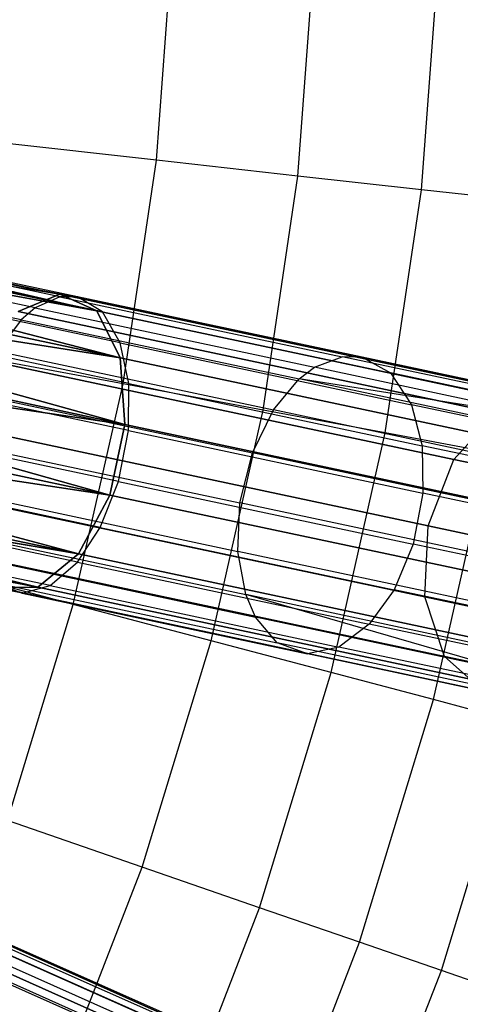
# Model space of a CAD drawing. Extents: x 0.3 to 7.1, y -3.38 to 3.38.
# Tile 266 of 394: x 5.62 to 5.91, y -0.78 to -0.13. Entities that reach past the tile are written whole.
import ezdxf

# ---------------------------------------------------------------- set-up
doc = ezdxf.new("R2010")
doc.units = 0
doc.header["$LTSCALE"] = 2.54
doc.layers.get('0').update_dxf_attribs({"linetype": 'CONTINUOUS'})

# ---------------------------------------------------------------- blocks, each defined once
blk = doc.blocks.new('SINGLES_B_BB_STL')
at = {"color": 0}
for p, q in [((5.70748, -0.22392, 4.59346), (5.71853, -0.07478, 4.59346)), ((5.70748, -0.22392, 4.59346), (5.71853, -0.07478, 4.59346)), ((5.80112, -0.23434, 4.42306), (5.81268, -0.07826, 4.42306)), ((5.80112, -0.23434, 4.42306), (5.81268, -0.07826, 4.42306)), ((5.88288, -0.24345, 4.24657), (5.89488, -0.0813, 4.24657)), ((5.88288, -0.24345, 4.24657), (5.89488, -0.0813, 4.24657)), ((5.70748, -0.22392, 4.59346), (5.60241, -0.21222, 4.75698)), ((5.70748, -0.22392, 4.59346), (5.60241, -0.21222, 4.75698)), ((5.68545, -0.37184, 4.59346), (5.70748, -0.22392, 4.59346)), ((5.68545, -0.37184, 4.59346), (5.70748, -0.22392, 4.59346)), ((5.80112, -0.23434, 4.42306), (5.70748, -0.22392, 4.59346)), ((5.80112, -0.23434, 4.42306), (5.70748, -0.22392, 4.59346)), ((5.77806, -0.38915, 4.42306), (5.80112, -0.23434, 4.42306)), ((5.77806, -0.38915, 4.42306), (5.80112, -0.23434, 4.42306)), ((5.88288, -0.24345, 4.24657), (5.80112, -0.23434, 4.42306)), ((5.88288, -0.24345, 4.24657), (5.80112, -0.23434, 4.42306)), ((5.29136, -0.23755, 14.32245), (5.64375, -0.31245, 14.52447)), ((5.29136, -0.23755, 14.32245), (5.64375, -0.31245, 14.52447)), ((5.29136, -0.23755, 13.93882), (5.64375, -0.31245, 13.7368)), ((5.29136, -0.23755, 13.93882), (5.64375, -0.31245, 13.7368)), ((5.29136, -0.23755, 13.93882), (5.66808, -0.32353, 13.7765)), ((5.29136, -0.23755, 13.93882), (5.66808, -0.32353, 13.7765)), ((5.29654, -0.23791, 14.31155), (5.66808, -0.32353, 14.48477)), ((5.29654, -0.23791, 14.31155), (5.66808, -0.32353, 14.48477)), ((5.29654, -0.23791, 14.31155), (5.64375, -0.31245, 14.52447)), ((5.29654, -0.23791, 14.31155), (5.64375, -0.31245, 14.52447)), ((5.29654, -0.23791, 13.94972), (5.66808, -0.32353, 13.7765)), ((5.29654, -0.23791, 13.94972), (5.66808, -0.32353, 13.7765)), ((5.30141, -0.23969, 14.30065), (5.66808, -0.32353, 14.48477)), ((5.30141, -0.23969, 14.30065), (5.66808, -0.32353, 14.48477)), ((5.30141, -0.23969, 13.96062), (5.66808, -0.32353, 13.7765)), ((5.30141, -0.23969, 13.96062), (5.66808, -0.32353, 13.7765)), ((5.64375, -0.31245, 14.52447), (5.2804, -0.24112, 14.34362)), ((5.64375, -0.31245, 14.52447), (5.2804, -0.24112, 14.34362)), ((5.2804, -0.24112, 13.91764), (5.64375, -0.31245, 13.7368)), ((5.2804, -0.24112, 13.91764), (5.64375, -0.31245, 13.7368)), ((5.66808, -0.32353, 14.48477), (5.30998, -0.24741, 14.27947)), ((5.66808, -0.32353, 14.48477), (5.30998, -0.24741, 14.27947)), ((5.30998, -0.24741, 13.9818), (5.66808, -0.32353, 13.7765)), ((5.30998, -0.24741, 13.9818), (5.66808, -0.32353, 13.7765)), ((5.85892, -0.40426, 4.24657), (5.88288, -0.24345, 4.24657)), ((5.85892, -0.40426, 4.24657), (5.88288, -0.24345, 4.24657)), ((5.95236, -0.25118, 4.06484), (5.88288, -0.24345, 4.24657)), ((5.95236, -0.25118, 4.06484), (5.88288, -0.24345, 4.24657)), ((5.26917, -0.25019, 13.89833), (5.64375, -0.31245, 13.7368)), ((5.26917, -0.25019, 13.89833), (5.64375, -0.31245, 13.7368)), ((5.66808, -0.32353, 14.48477), (5.31655, -0.26026, 14.26016)), ((5.66808, -0.32353, 14.48477), (5.31655, -0.26026, 14.26016)), ((5.6836, -0.35462, 14.45186), (5.31655, -0.26026, 14.26016)), ((5.6836, -0.35462, 14.45186), (5.31655, -0.26026, 14.26016)), ((5.31655, -0.26026, 14.0011), (5.66808, -0.32353, 13.7765)), ((5.31655, -0.26026, 14.0011), (5.66808, -0.32353, 13.7765)), ((5.31655, -0.26026, 14.0011), (5.6836, -0.35462, 13.80941)), ((5.31655, -0.26026, 14.0011), (5.6836, -0.35462, 13.80941)), ((5.6436, -0.31415, 41.43278), (5.44697, -0.27235, 41.54523)), ((5.6436, -0.31415, 41.43278), (5.44697, -0.27235, 41.54523)), ((5.6553, -0.31416, 41.45138), (5.45711, -0.27204, 41.56472)), ((5.6553, -0.31416, 41.45138), (5.45711, -0.27204, 41.56472)), ((5.6836, -0.35462, 14.45186), (5.32075, -0.27749, 14.24384)), ((5.6836, -0.35462, 14.45186), (5.32075, -0.27749, 14.24384)), ((5.32075, -0.27749, 14.01743), (5.6836, -0.35462, 13.80941)), ((5.32075, -0.27749, 14.01743), (5.6836, -0.35462, 13.80941)), ((5.62723, -0.32157, 41.40928), (5.43257, -0.28019, 41.52061)), ((5.62723, -0.32157, 41.40928), (5.43257, -0.28019, 41.52061)), ((5.67185, -0.32407, 41.48101), (5.47117, -0.28141, 41.59578)), ((5.67185, -0.32407, 41.48101), (5.47117, -0.28141, 41.59578)), ((5.61803, -0.32947, 41.39734), (5.42437, -0.28831, 41.50809)), ((5.61803, -0.32947, 41.39734), (5.42437, -0.28831, 41.50809)), ((5.6836, -0.35462, 14.45186), (5.32233, -0.29811, 14.23145)), ((5.6836, -0.35462, 14.45186), (5.32233, -0.29811, 14.23145)), ((5.68674, -0.39862, 14.43327), (5.32233, -0.29811, 14.23145)), ((5.68674, -0.39862, 14.43327), (5.32233, -0.29811, 14.23145)), ((5.32233, -0.29811, 14.02982), (5.6836, -0.35462, 13.80941)), ((5.32233, -0.29811, 14.02982), (5.6836, -0.35462, 13.80941)), ((5.32233, -0.29811, 14.02982), (5.68674, -0.39862, 13.82799)), ((5.32233, -0.29811, 14.02982), (5.68674, -0.39862, 13.82799)), ((5.68364, -0.34473, 41.50673), (5.4808, -0.30162, 41.62273)), ((5.68364, -0.34473, 41.50673), (5.4808, -0.30162, 41.62273)), ((5.61616, -0.32394, 14.56186), (5.64375, -0.31245, 14.52447)), ((5.61616, -0.32394, 14.56186), (5.64375, -0.31245, 14.52447)), ((5.64375, -0.31245, 13.7368), (5.61616, -0.32394, 13.69941)), ((5.64375, -0.31245, 13.7368), (5.61616, -0.32394, 13.69941)), ((5.64375, -0.31245, 14.52447), (5.66808, -0.32353, 14.48477)), ((5.96479, -0.38069, 14.77521), (5.64375, -0.31245, 14.52447)), ((5.96479, -0.38069, 14.77521), (5.64375, -0.31245, 14.52447)), ((5.64375, -0.31245, 14.52447), (5.66808, -0.32353, 14.48477)), ((5.66808, -0.32353, 13.7765), (5.64375, -0.31245, 13.7368)), ((5.64375, -0.31245, 13.7368), (5.96479, -0.38069, 13.48606)), ((5.64375, -0.31245, 13.7368), (5.96479, -0.38069, 13.48606)), ((5.66808, -0.32353, 13.7765), (5.64375, -0.31245, 13.7368)), ((5.6436, -0.31415, 41.43278), (5.62723, -0.32157, 41.40928)), ((5.6436, -0.31415, 41.43278), (5.62723, -0.32157, 41.40928)), ((5.6553, -0.31416, 41.45138), (5.6436, -0.31415, 41.43278)), ((5.6436, -0.31415, 41.43278), (5.83033, -0.35384, 41.30392)), ((5.6553, -0.31416, 41.45138), (5.6436, -0.31415, 41.43278)), ((5.6436, -0.31415, 41.43278), (5.83033, -0.35384, 41.30392)), ((5.67185, -0.32407, 41.48101), (5.6553, -0.31416, 41.45138)), ((5.84351, -0.35417, 41.32149), (5.6553, -0.31416, 41.45138)), ((5.67185, -0.32407, 41.48101), (5.6553, -0.31416, 41.45138)), ((5.84351, -0.35417, 41.32149), (5.6553, -0.31416, 41.45138)), ((5.68674, -0.39862, 14.43327), (5.32121, -0.32092, 14.22372)), ((5.68674, -0.39862, 14.43327), (5.32121, -0.32092, 14.22372)), ((5.32121, -0.32092, 14.03755), (5.68674, -0.39862, 13.82799)), ((5.32121, -0.32092, 14.03755), (5.68674, -0.39862, 13.82799)), ((5.9323, -0.39114, 14.80876), (5.61616, -0.32394, 14.56186)), ((5.9323, -0.39114, 14.80876), (5.61616, -0.32394, 14.56186)), ((5.61616, -0.32394, 13.69941), (5.9323, -0.39114, 13.4525)), ((5.61616, -0.32394, 13.69941), (5.9323, -0.39114, 13.4525)), ((5.62723, -0.32157, 41.40928), (5.61803, -0.32947, 41.39734)), ((5.62723, -0.32157, 41.40928), (5.61803, -0.32947, 41.39734)), ((5.62723, -0.32157, 41.40928), (5.81208, -0.36086, 41.28171)), ((5.62723, -0.32157, 41.40928), (5.81208, -0.36086, 41.28171)), ((5.66808, -0.32353, 14.48477), (5.6836, -0.35462, 14.45186)), ((5.99434, -0.39287, 14.73958), (5.66808, -0.32353, 14.48477)), ((5.99434, -0.39287, 14.73958), (5.66808, -0.32353, 14.48477)), ((5.66808, -0.32353, 14.48477), (5.6836, -0.35462, 14.45186)), ((5.6836, -0.35462, 13.80941), (5.66808, -0.32353, 13.7765)), ((5.66808, -0.32353, 13.7765), (5.99434, -0.39287, 13.52169)), ((5.66808, -0.32353, 13.7765), (5.99434, -0.39287, 13.52169)), ((5.6836, -0.35462, 13.80941), (5.66808, -0.32353, 13.7765)), ((5.68364, -0.34473, 41.50673), (5.67185, -0.32407, 41.48101)), ((5.67185, -0.32407, 41.48101), (5.86242, -0.36458, 41.34949)), ((5.68364, -0.34473, 41.50673), (5.67185, -0.32407, 41.48101)), ((5.67185, -0.32407, 41.48101), (5.86242, -0.36458, 41.34949)), ((5.68923, -0.37151, 41.52464), (5.48488, -0.32807, 41.64151)), ((5.68923, -0.37151, 41.52464), (5.48488, -0.32807, 41.64151)), ((5.61803, -0.32947, 41.39734), (5.60241, -0.35026, 41.37954)), ((5.61803, -0.32947, 41.39734), (5.60241, -0.35026, 41.37954)), ((5.61803, -0.32947, 41.39734), (5.80193, -0.36856, 41.27042)), ((5.61803, -0.32947, 41.39734), (5.80193, -0.36856, 41.27042)), ((5.68674, -0.39862, 14.43327), (5.31745, -0.34459, 14.22109)), ((5.68674, -0.39862, 14.43327), (5.31745, -0.34459, 14.22109)), ((5.67679, -0.44543, 14.43327), (5.31745, -0.34459, 14.22109)), ((5.67679, -0.44543, 14.43327), (5.31745, -0.34459, 14.22109)), ((5.31745, -0.34459, 14.04018), (5.68674, -0.39862, 13.82799)), ((5.31745, -0.34459, 14.04018), (5.68674, -0.39862, 13.82799)), ((5.31745, -0.34459, 14.04018), (5.67679, -0.44543, 13.82799)), ((5.31745, -0.34459, 14.04018), (5.67679, -0.44543, 13.82799)), ((5.68923, -0.37151, 41.52464), (5.68364, -0.34473, 41.50673)), ((5.68364, -0.34473, 41.50673), (5.87627, -0.38567, 41.37379)), ((5.68923, -0.37151, 41.52464), (5.68364, -0.34473, 41.50673)), ((5.68364, -0.34473, 41.50673), (5.87627, -0.38567, 41.37379)), ((5.60241, -0.35026, 41.37954), (5.78489, -0.38905, 41.2536)), ((5.60241, -0.35026, 41.37954), (5.78489, -0.38905, 41.2536)), ((5.68545, -0.37184, 4.59346), (5.58153, -0.35241, 4.75698)), ((5.68545, -0.37184, 4.59346), (5.58153, -0.35241, 4.75698)), ((5.90431, -0.42182, 14.83256), (5.59166, -0.35536, 14.58838)), ((5.90431, -0.42182, 14.83256), (5.59166, -0.35536, 14.58838)), ((5.59166, -0.35536, 13.67289), (5.90431, -0.42182, 13.42871)), ((5.59166, -0.35536, 13.67289), (5.90431, -0.42182, 13.42871)), ((5.6836, -0.35462, 14.45186), (5.68674, -0.39862, 14.43327)), ((6.01418, -0.42489, 14.71004), (5.6836, -0.35462, 14.45186)), ((6.01418, -0.42489, 14.71004), (5.6836, -0.35462, 14.45186)), ((5.6836, -0.35462, 14.45186), (5.68674, -0.39862, 14.43327)), ((5.68674, -0.39862, 13.82799), (5.6836, -0.35462, 13.80941)), ((5.6836, -0.35462, 13.80941), (6.01418, -0.42489, 13.55122)), ((5.6836, -0.35462, 13.80941), (6.01418, -0.42489, 13.55122)), ((5.68674, -0.39862, 13.82799), (5.6836, -0.35462, 13.80941)), ((5.81208, -0.36086, 41.28171), (5.83033, -0.35384, 41.30392)), ((5.81208, -0.36086, 41.28171), (5.83033, -0.35384, 41.30392)), ((6.00203, -0.39033, 41.16291), (5.83033, -0.35384, 41.30392)), ((6.00203, -0.39033, 41.16291), (5.83033, -0.35384, 41.30392)), ((5.84351, -0.35417, 41.32149), (5.83033, -0.35384, 41.30392)), ((5.84351, -0.35417, 41.32149), (5.83033, -0.35384, 41.30392)), ((6.01658, -0.39096, 41.17936), (5.84351, -0.35417, 41.32149)), ((5.84351, -0.35417, 41.32149), (5.86242, -0.36458, 41.34949)), ((6.01658, -0.39096, 41.17936), (5.84351, -0.35417, 41.32149)), ((5.84351, -0.35417, 41.32149), (5.86242, -0.36458, 41.34949)), ((5.68895, -0.40278, 41.53476), (5.48375, -0.35916, 41.65211)), ((5.68895, -0.40278, 41.53476), (5.48375, -0.35916, 41.65211)), ((5.80193, -0.36856, 41.27042), (5.81208, -0.36086, 41.28171)), ((5.80193, -0.36856, 41.27042), (5.81208, -0.36086, 41.28171)), ((5.98206, -0.39699, 41.14212), (5.81208, -0.36086, 41.28171)), ((5.98206, -0.39699, 41.14212), (5.81208, -0.36086, 41.28171)), ((6.03766, -0.40183, 41.20558), (5.86242, -0.36458, 41.34949)), ((5.86242, -0.36458, 41.34949), (5.87627, -0.38567, 41.37379)), ((6.03766, -0.40183, 41.20558), (5.86242, -0.36458, 41.34949)), ((5.86242, -0.36458, 41.34949), (5.87627, -0.38567, 41.37379)), ((5.67679, -0.44543, 14.43327), (5.31126, -0.36774, 14.22372)), ((5.67679, -0.44543, 14.43327), (5.31126, -0.36774, 14.22372)), ((5.31126, -0.36774, 14.03755), (5.67679, -0.44543, 13.82799)), ((5.31126, -0.36774, 14.03755), (5.67679, -0.44543, 13.82799)), ((5.78489, -0.38905, 41.2536), (5.80193, -0.36856, 41.27042)), ((5.78489, -0.38905, 41.2536), (5.80193, -0.36856, 41.27042)), ((5.98206, -0.39699, 41.14212), (5.80193, -0.36856, 41.27042)), ((6.12842, -0.43796, 40.97904), (5.80193, -0.36856, 41.27042)), ((5.98206, -0.39699, 41.14212), (5.80193, -0.36856, 41.27042)), ((6.12842, -0.43796, 40.97904), (5.80193, -0.36856, 41.27042)), ((5.65256, -0.51773, 4.59346), (5.68545, -0.37184, 4.59346)), ((5.65256, -0.51773, 4.59346), (5.68545, -0.37184, 4.59346)), ((5.77806, -0.38915, 4.42306), (5.68545, -0.37184, 4.59346)), ((5.77806, -0.38915, 4.42306), (5.68545, -0.37184, 4.59346)), ((5.68895, -0.40278, 41.53476), (5.68923, -0.37151, 41.52464)), ((5.68895, -0.40278, 41.53476), (5.68923, -0.37151, 41.52464)), ((5.68923, -0.37151, 41.52464), (5.88329, -0.41275, 41.39072)), ((5.68923, -0.37151, 41.52464), (5.88329, -0.41275, 41.39072)), ((5.58938, -0.37888, 41.36851), (5.77098, -0.41748, 41.24318)), ((5.58938, -0.37888, 41.36851), (5.77098, -0.41748, 41.24318)), ((5.67679, -0.44543, 14.43327), (5.30301, -0.38903, 14.23145)), ((5.67679, -0.44543, 14.43327), (5.30301, -0.38903, 14.23145)), ((5.65603, -0.48435, 14.45186), (5.30301, -0.38903, 14.23145)), ((5.65603, -0.48435, 14.45186), (5.30301, -0.38903, 14.23145)), ((5.30301, -0.38903, 14.02982), (5.67679, -0.44543, 13.82799)), ((5.30301, -0.38903, 14.02982), (5.67679, -0.44543, 13.82799)), ((5.30301, -0.38903, 14.02982), (5.65603, -0.48435, 13.80941)), ((5.30301, -0.38903, 14.02982), (5.65603, -0.48435, 13.80941)), ((5.74364, -0.54183, 4.42306), (5.77806, -0.38915, 4.42306)), ((5.74364, -0.54183, 4.42306), (5.77806, -0.38915, 4.42306)), ((5.77098, -0.41748, 41.24318), (5.78489, -0.38905, 41.2536)), ((5.77098, -0.41748, 41.24318), (5.78489, -0.38905, 41.2536)), ((5.85892, -0.40426, 4.24657), (5.77806, -0.38915, 4.42306)), ((5.85892, -0.40426, 4.24657), (5.77806, -0.38915, 4.42306)), ((6.10886, -0.45791, 40.96447), (5.78489, -0.38905, 41.2536)), ((6.10886, -0.45791, 40.96447), (5.78489, -0.38905, 41.2536)), ((6.05339, -0.42332, 41.22833), (5.87627, -0.38567, 41.37379)), ((5.87627, -0.38567, 41.37379), (5.88329, -0.41275, 41.39072)), ((6.05339, -0.42332, 41.22833), (5.87627, -0.38567, 41.37379)), ((5.87627, -0.38567, 41.37379), (5.88329, -0.41275, 41.39072)), ((5.68241, -0.43637, 41.53571), (5.47713, -0.39274, 41.6531)), ((5.68241, -0.43637, 41.53571), (5.47713, -0.39274, 41.6531)), ((5.90431, -0.42182, 14.83256), (5.9323, -0.39114, 14.80876)), ((5.90431, -0.42182, 14.83256), (5.9323, -0.39114, 14.80876)), ((5.90431, -0.42182, 13.42871), (5.9323, -0.39114, 13.4525)), ((5.90431, -0.42182, 13.42871), (5.9323, -0.39114, 13.4525)), ((5.57584, -0.39951, 14.59795), (5.88723, -0.4657, 14.84115)), ((5.57584, -0.39951, 14.59795), (5.88723, -0.4657, 14.84115)), ((5.88723, -0.4657, 13.42012), (5.57584, -0.39951, 13.66332)), ((5.88723, -0.4657, 13.42012), (5.57584, -0.39951, 13.66332)), ((5.68674, -0.39862, 14.43327), (5.67679, -0.44543, 14.43327)), ((5.68674, -0.39862, 14.43327), (5.67679, -0.44543, 14.43327)), ((5.67679, -0.44543, 13.82799), (5.68674, -0.39862, 13.82799)), ((5.67679, -0.44543, 13.82799), (5.68674, -0.39862, 13.82799)), ((5.68241, -0.43637, 41.53571), (5.68895, -0.40278, 41.53476)), ((5.68241, -0.43637, 41.53571), (5.68895, -0.40278, 41.53476)), ((6.01976, -0.4694, 14.69337), (5.68674, -0.39862, 14.43327)), ((6.01976, -0.4694, 14.69337), (5.68674, -0.39862, 14.43327)), ((5.68674, -0.39862, 13.82799), (6.01976, -0.4694, 13.5679)), ((5.68674, -0.39862, 13.82799), (6.01976, -0.4694, 13.5679)), ((5.68895, -0.40278, 41.53476), (5.88381, -0.4442, 41.40028)), ((5.68895, -0.40278, 41.53476), (5.88381, -0.4442, 41.40028)), ((5.65603, -0.48435, 14.45186), (5.29317, -0.40722, 14.24384)), ((5.65603, -0.48435, 14.45186), (5.29317, -0.40722, 14.24384)), ((5.29317, -0.40722, 14.01743), (5.65603, -0.48435, 13.80941)), ((5.29317, -0.40722, 14.01743), (5.65603, -0.48435, 13.80941)), ((5.82316, -0.56288, 4.24657), (5.85892, -0.40426, 4.24657)), ((5.82316, -0.56288, 4.24657), (5.85892, -0.40426, 4.24657)), ((5.92765, -0.41711, 4.06484), (5.85892, -0.40426, 4.24657)), ((5.92765, -0.41711, 4.06484), (5.85892, -0.40426, 4.24657)), ((5.58123, -0.41202, 41.36676), (5.7627, -0.4506, 41.24152)), ((5.58123, -0.41202, 41.36676), (5.7627, -0.4506, 41.24152)), ((6.06172, -0.45068, 41.24419), (5.88329, -0.41275, 41.39072)), ((5.88329, -0.41275, 41.39072), (5.88381, -0.4442, 41.40028)), ((6.06172, -0.45068, 41.24419), (5.88329, -0.41275, 41.39072)), ((5.88329, -0.41275, 41.39072), (5.88381, -0.4442, 41.40028)), ((5.65603, -0.48435, 14.45186), (5.28233, -0.42126, 14.26016)), ((5.65603, -0.48435, 14.45186), (5.28233, -0.42126, 14.26016)), ((5.6292, -0.50644, 14.48477), (5.28233, -0.42126, 14.26016)), ((5.6292, -0.50644, 14.48477), (5.28233, -0.42126, 14.26016)), ((5.28233, -0.42126, 14.0011), (5.65603, -0.48435, 13.80941)), ((5.28233, -0.42126, 14.0011), (5.65603, -0.48435, 13.80941)), ((5.28233, -0.42126, 14.0011), (5.6292, -0.50644, 13.7765)), ((5.28233, -0.42126, 14.0011), (5.6292, -0.50644, 13.7765)), ((5.67042, -0.46677, 41.52693), (5.46588, -0.4233, 41.6439)), ((5.67042, -0.46677, 41.52693), (5.46588, -0.4233, 41.6439)), ((5.7627, -0.4506, 41.24152), (5.77098, -0.41748, 41.24318)), ((5.7627, -0.4506, 41.24152), (5.77098, -0.41748, 41.24318)), ((6.09339, -0.48601, 40.95544), (5.77098, -0.41748, 41.24318)), ((6.09339, -0.48601, 40.95544), (5.77098, -0.41748, 41.24318)), ((5.88723, -0.4657, 14.84115), (5.90431, -0.42182, 14.83256)), ((5.88723, -0.4657, 14.84115), (5.90431, -0.42182, 14.83256)), ((5.88723, -0.4657, 13.42012), (5.90431, -0.42182, 13.42871)), ((5.88723, -0.4657, 13.42012), (5.90431, -0.42182, 13.42871)), ((5.89075, -0.58076, 4.06484), (5.92765, -0.41711, 4.06484)), ((5.89075, -0.58076, 4.06484), (5.92765, -0.41711, 4.06484)), ((6.1802, -0.48046, 15.11933), (5.90431, -0.42182, 14.83256)), ((6.1802, -0.48046, 15.11933), (5.90431, -0.42182, 14.83256)), ((5.90431, -0.42182, 13.42871), (6.1802, -0.48046, 13.14194)), ((5.90431, -0.42182, 13.42871), (6.1802, -0.48046, 13.14194)), ((5.6292, -0.50644, 14.48477), (5.26014, -0.43389, 14.30065)), ((5.6292, -0.50644, 14.48477), (5.26014, -0.43389, 14.30065)), ((5.26014, -0.43389, 13.96062), (5.6292, -0.50644, 13.7765)), ((5.26014, -0.43389, 13.96062), (5.6292, -0.50644, 13.7765)), ((5.6292, -0.50644, 14.48477), (5.2711, -0.43032, 14.27947)), ((5.6292, -0.50644, 14.48477), (5.2711, -0.43032, 14.27947)), ((5.2711, -0.43032, 13.9818), (5.6292, -0.50644, 13.7765)), ((5.2711, -0.43032, 13.9818), (5.6292, -0.50644, 13.7765)), ((5.67042, -0.46677, 41.52693), (5.68241, -0.43637, 41.53571)), ((5.67042, -0.46677, 41.52693), (5.68241, -0.43637, 41.53571)), ((5.68241, -0.43637, 41.53571), (5.87734, -0.47781, 41.40117)), ((5.68241, -0.43637, 41.53571), (5.87734, -0.47781, 41.40117)), ((5.65529, -0.48978, 41.51067), (5.45212, -0.4466, 41.62686)), ((5.65529, -0.48978, 41.51067), (5.45212, -0.4466, 41.62686)), ((5.88498, -0.51273, 14.83256), (5.57233, -0.44627, 14.58838)), ((5.88498, -0.51273, 14.83256), (5.57233, -0.44627, 14.58838)), ((5.57233, -0.44627, 13.67289), (5.88498, -0.51273, 13.42871)), ((5.57233, -0.44627, 13.67289), (5.88498, -0.51273, 13.42871)), ((5.57926, -0.44395, 41.3744), (5.76133, -0.48265, 41.24875)), ((5.57926, -0.44395, 41.3744), (5.76133, -0.48265, 41.24875)), ((5.67679, -0.44543, 14.43327), (5.65603, -0.48435, 14.45186)), ((5.67679, -0.44543, 14.43327), (5.65603, -0.48435, 14.45186)), ((5.65603, -0.48435, 13.80941), (5.67679, -0.44543, 13.82799)), ((5.65603, -0.48435, 13.80941), (5.67679, -0.44543, 13.82799)), ((6.00981, -0.51622, 14.69337), (5.67679, -0.44543, 14.43327)), ((6.00981, -0.51622, 14.69337), (5.67679, -0.44543, 14.43327)), ((5.67679, -0.44543, 13.82799), (6.00981, -0.51622, 13.5679)), ((5.67679, -0.44543, 13.82799), (6.00981, -0.51622, 13.5679)), ((5.88381, -0.4442, 41.40028), (5.87734, -0.47781, 41.40117)), ((5.88381, -0.4442, 41.40028), (5.87734, -0.47781, 41.40117)), ((6.06299, -0.48228, 41.25313), (5.88381, -0.4442, 41.40028)), ((6.06299, -0.48228, 41.25313), (5.88381, -0.4442, 41.40028)), ((5.76133, -0.48265, 41.24875), (5.7627, -0.4506, 41.24152)), ((5.76133, -0.48265, 41.24875), (5.7627, -0.4506, 41.24152)), ((6.08485, -0.51907, 40.954), (5.7627, -0.4506, 41.24152)), ((6.08485, -0.51907, 40.954), (5.7627, -0.4506, 41.24152)), ((5.61869, -0.51039, 41.45948), (5.41982, -0.46812, 41.57321)), ((5.61869, -0.51039, 41.45948), (5.41982, -0.46812, 41.57321)), ((5.63721, -0.50531, 41.48718), (5.43601, -0.46255, 41.60224)), ((5.63721, -0.50531, 41.48718), (5.43601, -0.46255, 41.60224)), ((5.65529, -0.48978, 41.51067), (5.67042, -0.46677, 41.52693)), ((5.65529, -0.48978, 41.51067), (5.67042, -0.46677, 41.52693)), ((5.67042, -0.46677, 41.52693), (5.86466, -0.50806, 41.39288)), ((5.67042, -0.46677, 41.52693), (5.86466, -0.50806, 41.39288)), ((5.88498, -0.51273, 14.83256), (5.88723, -0.4657, 14.84115)), ((5.88498, -0.51273, 14.83256), (5.88723, -0.4657, 14.84115)), ((5.88498, -0.51273, 13.42871), (5.88723, -0.4657, 13.42012)), ((5.88498, -0.51273, 13.42871), (5.88723, -0.4657, 13.42012)), ((5.88723, -0.4657, 14.84115), (6.16202, -0.52411, 15.12676)), ((5.88723, -0.4657, 14.84115), (6.16202, -0.52411, 15.12676)), ((6.16202, -0.52411, 13.13451), (5.88723, -0.4657, 13.42012)), ((6.16202, -0.52411, 13.13451), (5.88723, -0.4657, 13.42012)), ((5.58324, -0.47232, 41.3903), (5.76658, -0.51129, 41.26377)), ((5.58324, -0.47232, 41.3903), (5.76658, -0.51129, 41.26377)), ((5.87734, -0.47781, 41.40117), (5.86466, -0.50806, 41.39288)), ((5.87734, -0.47781, 41.40117), (5.86466, -0.50806, 41.39288)), ((6.05659, -0.51591, 41.25397), (5.87734, -0.47781, 41.40117)), ((6.05659, -0.51591, 41.25397), (5.87734, -0.47781, 41.40117)), ((5.89807, -0.55214, 14.80876), (5.58194, -0.48494, 14.56186)), ((5.89807, -0.55214, 14.80876), (5.58194, -0.48494, 14.56186)), ((5.58194, -0.48494, 13.69941), (5.89807, -0.55214, 13.4525)), ((5.58194, -0.48494, 13.69941), (5.89807, -0.55214, 13.4525)), ((5.58858, -0.48695, 41.40373), (5.77299, -0.52614, 41.27646)), ((5.58858, -0.48695, 41.40373), (5.77299, -0.52614, 41.27646)), ((5.65603, -0.48435, 14.45186), (5.6292, -0.50644, 14.48477)), ((5.65603, -0.48435, 14.45186), (5.6292, -0.50644, 14.48477)), ((5.6292, -0.50644, 13.7765), (5.65603, -0.48435, 13.80941)), ((5.6292, -0.50644, 13.7765), (5.65603, -0.48435, 13.80941)), ((5.98661, -0.55461, 14.71004), (5.65603, -0.48435, 14.45186)), ((5.98661, -0.55461, 14.71004), (5.65603, -0.48435, 14.45186)), ((5.65603, -0.48435, 13.80941), (5.98661, -0.55461, 13.55122)), ((5.65603, -0.48435, 13.80941), (5.98661, -0.55461, 13.55122)), ((6.08457, -0.55136, 40.96026), (5.76133, -0.48265, 41.24875)), ((5.76658, -0.51129, 41.26377), (5.76133, -0.48265, 41.24875)), ((6.08457, -0.55136, 40.96026), (5.76133, -0.48265, 41.24875)), ((5.76658, -0.51129, 41.26377), (5.76133, -0.48265, 41.24875)), ((5.65256, -0.51773, 4.59346), (5.55036, -0.49068, 4.75698)), ((5.65256, -0.51773, 4.59346), (5.55036, -0.49068, 4.75698)), ((5.63721, -0.50531, 41.48718), (5.65529, -0.48978, 41.51067)), ((5.63721, -0.50531, 41.48718), (5.65529, -0.48978, 41.51067)), ((5.65529, -0.48978, 41.51067), (5.84823, -0.53079, 41.37751)), ((5.65529, -0.48978, 41.51067), (5.84823, -0.53079, 41.37751)), ((5.60091, -0.50344, 41.42888), (5.61869, -0.51039, 41.45948)), ((5.60091, -0.50344, 41.42888), (5.61869, -0.51039, 41.45948)), ((5.60091, -0.50344, 41.42888), (5.78733, -0.54306, 41.30023)), ((5.60091, -0.50344, 41.42888), (5.78733, -0.54306, 41.30023)), ((5.6292, -0.50644, 14.48477), (5.60247, -0.50666, 14.52447)), ((5.6292, -0.50644, 14.48477), (5.60247, -0.50666, 14.52447)), ((5.60247, -0.50666, 13.7368), (5.6292, -0.50644, 13.7765)), ((5.60247, -0.50666, 13.7368), (5.6292, -0.50644, 13.7765)), ((5.92351, -0.5749, 14.77521), (5.60247, -0.50666, 14.52447)), ((5.92351, -0.5749, 14.77521), (5.60247, -0.50666, 14.52447)), ((5.60247, -0.50666, 13.7368), (5.92351, -0.5749, 13.48606)), ((5.60247, -0.50666, 13.7368), (5.92351, -0.5749, 13.48606)), ((5.61869, -0.51039, 41.45948), (5.63721, -0.50531, 41.48718)), ((5.61869, -0.51039, 41.45948), (5.63721, -0.50531, 41.48718)), ((5.95546, -0.57579, 14.73958), (5.6292, -0.50644, 14.48477)), ((5.95546, -0.57579, 14.73958), (5.6292, -0.50644, 14.48477)), ((5.6292, -0.50644, 13.7765), (5.95546, -0.57579, 13.52169)), ((5.6292, -0.50644, 13.7765), (5.95546, -0.57579, 13.52169)), ((5.63721, -0.50531, 41.48718), (5.82827, -0.54593, 41.35532)), ((5.63721, -0.50531, 41.48718), (5.82827, -0.54593, 41.35532)), ((5.86466, -0.50806, 41.39288), (5.84823, -0.53079, 41.37751)), ((5.86466, -0.50806, 41.39288), (5.84823, -0.53079, 41.37751)), ((6.04326, -0.54602, 41.24621), (5.86466, -0.50806, 41.39288)), ((6.04326, -0.54602, 41.24621), (5.86466, -0.50806, 41.39288)), ((5.61869, -0.51039, 41.45948), (5.80755, -0.55053, 41.32915)), ((5.61869, -0.51039, 41.45948), (5.80755, -0.55053, 41.32915)), ((6.09207, -0.58047, 40.97328), (5.76658, -0.51129, 41.26377)), ((6.09207, -0.58047, 40.97328), (5.76658, -0.51129, 41.26377)), ((5.94256, -0.56219, 41.13721), (5.76658, -0.51129, 41.26377)), ((5.94256, -0.56219, 41.13721), (5.76658, -0.51129, 41.26377)), ((5.77299, -0.52614, 41.27646), (5.76658, -0.51129, 41.26377)), ((5.77299, -0.52614, 41.27646), (5.76658, -0.51129, 41.26377)), ((5.89807, -0.55214, 14.80876), (5.88498, -0.51273, 14.83256)), ((6.16088, -0.57137, 15.11933), (5.88498, -0.51273, 14.83256)), ((5.89807, -0.55214, 14.80876), (5.88498, -0.51273, 14.83256)), ((6.16088, -0.57137, 15.11933), (5.88498, -0.51273, 14.83256)), ((5.89807, -0.55214, 13.4525), (5.88498, -0.51273, 13.42871)), ((5.88498, -0.51273, 13.42871), (6.16088, -0.57137, 13.14194)), ((5.89807, -0.55214, 13.4525), (5.88498, -0.51273, 13.42871)), ((5.88498, -0.51273, 13.42871), (6.16088, -0.57137, 13.14194)), ((5.60898, -0.66079, 4.59346), (5.65256, -0.51773, 4.59346)), ((5.60898, -0.66079, 4.59346), (5.65256, -0.51773, 4.59346)), ((5.74364, -0.54183, 4.42306), (5.65256, -0.51773, 4.59346)), ((5.74364, -0.54183, 4.42306), (5.65256, -0.51773, 4.59346)), ((5.94256, -0.56219, 41.13721), (5.77299, -0.52614, 41.27646)), ((5.78733, -0.54306, 41.30023), (5.77299, -0.52614, 41.27646)), ((5.94256, -0.56219, 41.13721), (5.77299, -0.52614, 41.27646)), ((5.78733, -0.54306, 41.30023), (5.77299, -0.52614, 41.27646)), ((5.84823, -0.53079, 41.37751), (5.82827, -0.54593, 41.35532)), ((5.84823, -0.53079, 41.37751), (5.82827, -0.54593, 41.35532)), ((6.02564, -0.5685, 41.23182), (5.84823, -0.53079, 41.37751)), ((6.02564, -0.5685, 41.23182), (5.84823, -0.53079, 41.37751)), ((5.69803, -0.69155, 4.42306), (5.74364, -0.54183, 4.42306)), ((5.69803, -0.69155, 4.42306), (5.74364, -0.54183, 4.42306)), ((5.82316, -0.56288, 4.24657), (5.74364, -0.54183, 4.42306)), ((5.82316, -0.56288, 4.24657), (5.74364, -0.54183, 4.42306)), ((5.95874, -0.5795, 41.15946), (5.78733, -0.54306, 41.30023)), ((5.80755, -0.55053, 41.32915), (5.78733, -0.54306, 41.30023)), ((5.95874, -0.5795, 41.15946), (5.78733, -0.54306, 41.30023)), ((5.80755, -0.55053, 41.32915), (5.78733, -0.54306, 41.30023)), ((5.82827, -0.54593, 41.35532), (5.80755, -0.55053, 41.32915)), ((5.82827, -0.54593, 41.35532), (5.80755, -0.55053, 41.32915)), ((6.00396, -0.58327, 41.21104), (5.82827, -0.54593, 41.35532)), ((6.00396, -0.58327, 41.21104), (5.82827, -0.54593, 41.35532)), ((5.98121, -0.58744, 41.18653), (5.80755, -0.55053, 41.32915)), ((5.98121, -0.58744, 41.18653), (5.80755, -0.55053, 41.32915)), ((5.92351, -0.5749, 14.77521), (5.89807, -0.55214, 14.80876)), ((6.17705, -0.61144, 15.09872), (5.89807, -0.55214, 14.80876)), ((5.92351, -0.5749, 14.77521), (5.89807, -0.55214, 14.80876)), ((6.17705, -0.61144, 15.09872), (5.89807, -0.55214, 14.80876)), ((5.92351, -0.5749, 13.48606), (5.89807, -0.55214, 13.4525)), ((5.89807, -0.55214, 13.4525), (6.17705, -0.61144, 13.16255)), ((5.89807, -0.55214, 13.4525), (6.17705, -0.61144, 13.16255)), ((5.92351, -0.5749, 13.48606), (5.89807, -0.55214, 13.4525)), ((5.77579, -0.71841, 4.24657), (5.82316, -0.56288, 4.24657)), ((5.77579, -0.71841, 4.24657), (5.82316, -0.56288, 4.24657)), ((5.89075, -0.58076, 4.06484), (5.82316, -0.56288, 4.24657)), ((5.89075, -0.58076, 4.06484), (5.82316, -0.56288, 4.24657)), ((5.84187, -0.74124, 4.06484), (5.89075, -0.58076, 4.06484)), ((5.84187, -0.74124, 4.06484), (5.89075, -0.58076, 4.06484)), ((5.94609, -0.59541, 3.87872), (5.89075, -0.58076, 4.06484)), ((5.94609, -0.59541, 3.87872), (5.89075, -0.58076, 4.06484)), ((5.89597, -0.75994, 3.87872), (5.94609, -0.59541, 3.87872)), ((5.89597, -0.75994, 3.87872), (5.94609, -0.59541, 3.87872)), ((5.69803, -0.69155, 4.42306), (5.60898, -0.66079, 4.59346)), ((5.69803, -0.69155, 4.42306), (5.60898, -0.66079, 4.59346)), ((5.64149, -0.8375, 4.42306), (5.69803, -0.69155, 4.42306)), ((5.64149, -0.8375, 4.42306), (5.69803, -0.69155, 4.42306)), ((5.77579, -0.71841, 4.24657), (5.69803, -0.69155, 4.42306)), ((5.77579, -0.71841, 4.24657), (5.69803, -0.69155, 4.42306)), ((5.80211, -0.84748, 14.80876), (5.50686, -0.71603, 14.56186)), ((5.80211, -0.84748, 14.80876), (5.50686, -0.71603, 14.56186)), ((5.50686, -0.71603, 13.69941), (5.80211, -0.84748, 13.4525)), ((5.50686, -0.71603, 13.69941), (5.80211, -0.84748, 13.4525)), ((5.51818, -0.716, 41.40928), (5.69082, -0.79287, 41.28171)), ((5.51818, -0.716, 41.40928), (5.69082, -0.79287, 41.28171)), ((5.53573, -0.71215, 41.43278), (5.71013, -0.78979, 41.30392)), ((5.53573, -0.71215, 41.43278), (5.71013, -0.78979, 41.30392)), ((5.83607, -0.84402, 14.77521), (5.53623, -0.71052, 14.52447)), ((5.83607, -0.84402, 14.77521), (5.53623, -0.71052, 14.52447)), ((5.53623, -0.71052, 13.7368), (5.83607, -0.84402, 13.48606)), ((5.53623, -0.71052, 13.7368), (5.83607, -0.84402, 13.48606)), ((5.72296, -0.79286, 41.32149), (5.54717, -0.7146, 41.45138)), ((5.72296, -0.79286, 41.32149), (5.54717, -0.7146, 41.45138)), ((5.50754, -0.72182, 41.39734), (5.67929, -0.79829, 41.27042)), ((5.50754, -0.72182, 41.39734), (5.67929, -0.79829, 41.27042)), ((5.71705, -0.87003, 4.24657), (5.77579, -0.71841, 4.24657)), ((5.71705, -0.87003, 4.24657), (5.77579, -0.71841, 4.24657)), ((5.84187, -0.74124, 4.06484), (5.77579, -0.71841, 4.24657)), ((5.84187, -0.74124, 4.06484), (5.77579, -0.71841, 4.24657)), ((5.86244, -0.86208, 14.73958), (5.55773, -0.72641, 14.48477)), ((5.86244, -0.86208, 14.73958), (5.55773, -0.72641, 14.48477)), ((5.55773, -0.72641, 13.7765), (5.86244, -0.86208, 13.52169)), ((5.55773, -0.72641, 13.7765), (5.86244, -0.86208, 13.52169)), ((5.5613, -0.72773, 41.48101), (5.73929, -0.80697, 41.34949)), ((5.5613, -0.72773, 41.48101), (5.73929, -0.80697, 41.34949)), ((5.78127, -0.89768, 4.06484), (5.84187, -0.74124, 4.06484)), ((5.78127, -0.89768, 4.06484), (5.84187, -0.74124, 4.06484)), ((5.89597, -0.75994, 3.87872), (5.84187, -0.74124, 4.06484)), ((5.89597, -0.75994, 3.87872), (5.84187, -0.74124, 4.06484)), ((5.56854, -0.75039, 41.50673), (5.74845, -0.83049, 41.37379)), ((5.56854, -0.75039, 41.50673), (5.74845, -0.83049, 41.37379)), ((5.83384, -0.92031, 3.87872), (5.89597, -0.75994, 3.87872)), ((5.83384, -0.92031, 3.87872), (5.89597, -0.75994, 3.87872)), ((5.93784, -0.7744, 3.68911), (5.89597, -0.75994, 3.87872)), ((5.93784, -0.7744, 3.68911), (5.89597, -0.75994, 3.87872))]:
    blk.add_line(p, q, dxfattribs=at)

msp = doc.modelspace()

# ---------------------------------------------------------------- block references
at = {"color": 0}
msp.add_blockref('SINGLES_B_BB_STL', (0, 0), dxfattribs=at)

doc.saveas('drawing.dxf')
